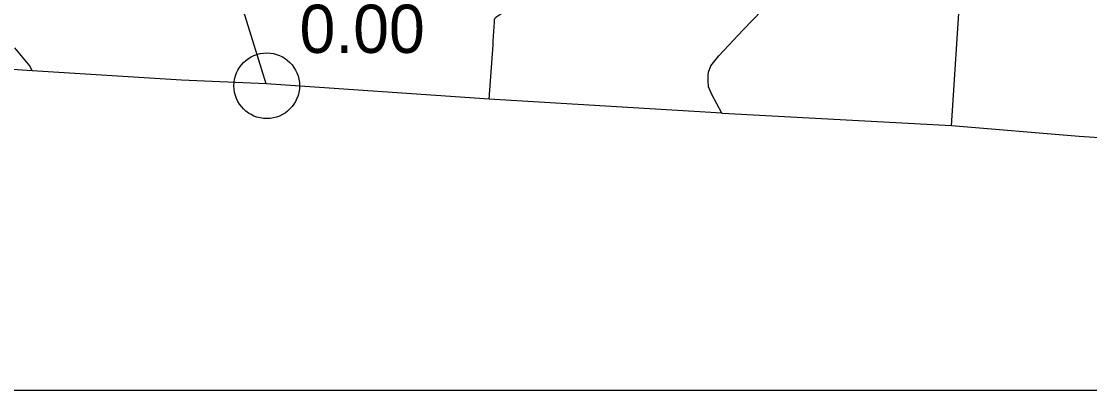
# Model space of a CAD drawing. Extents: x 1659811 to 1934326, y 644115 to 934867.
# Drawn here: x 1824362 to 1848780, y 650175 to 658602 of the extents above; entities that cross this region are included whole.
import ezdxf

# ---------------------------------------------------------------- set-up
doc = ezdxf.new("R2010")
doc.units = 0
for name, color, linetype in [('Default', 7, 'Continuous'), ('GM_X_City_Street', 7, 'Continuous'), ('GM_X_County', 7, 'Continuous'), ('GM_X_County_Road', 7, 'Continuous'), ('GM_X_Township', 7, 'Continuous'), ('GM_X_US_Route', 7, 'Continuous'), ('SC_Scratch1', 7, 'Continuous')]:
    doc.layers.add(name, color=color, linetype=linetype)

msp = doc.modelspace()

# ---------------------------------------------------------------- linework, layer by layer
at = {"layer": 'Default'}
msp.add_circle((1829970, 657133), 750, dxfattribs=at)
msp.add_circle((1829970, 657133), 750, dxfattribs=at)
at = {"layer": 'GM_X_City_Street'}
msp.add_lwpolyline([(1835149, 658156), (1835173, 658586), (1835178, 658644), (1835198, 658690), (1835228, 658716), (1835388, 658822), (1835503, 658898), (1835594, 658965), (1835647, 659068), (1835667, 659101), (1835765, 659280), (1835769, 659280)], dxfattribs=at)
at = {"layer": 'GM_X_County'}
msp.add_lwpolyline([(1877380, 653888), (1872712, 654264), (1869398, 654514), (1864124, 654894), (1861474, 655088), (1858836, 655268), (1856984, 655410), (1856164, 655463), (1848544, 655971), (1845619, 656217), (1840391, 656502), (1840376, 656506), (1835058, 656829), (1829957, 657174), (1828024, 657258), (1824608, 657476), (1824149, 657505)], dxfattribs=at)
at = {"layer": 'GM_X_County_Road'}
for points in [[(1840376, 656506), (1840141, 656930), (1840067, 657109), (1840057, 657242), (1840063, 657371), (1840066, 657440), (1840122, 657591), (1840303, 657819), (1840863, 658408), (1841726, 659318)], [(1835058, 656829), (1835144, 658069), (1835149, 658156)]]:
    msp.add_lwpolyline(points, dxfattribs=at)
at = {"layer": 'GM_X_Township'}
for points in [[(1845619, 656217), (1846028, 662425), (1846067, 663021), (1846107, 663627), (1846149, 664267), (1846187, 664837), (1846239, 665629), (1846337, 666862), (1846495, 669518), (1846570, 670652), (1846668, 671784), (1846672, 671849), (1846785, 673538), (1846869, 674912), (1846962, 676601)], [(1824608, 657476), (1824553, 657587), (1824209, 657995)]]:
    msp.add_lwpolyline(points, dxfattribs=at)
at = {"layer": 'GM_X_US_Route'}
msp.add_lwpolyline([(1829957, 657174), (1829856, 657499), (1829232, 659510), (1829162, 659739)], dxfattribs=at)
at = {"layer": 'SC_Scratch1'}
msp.add_lwpolyline([(1730291, 784675), (1926541, 784675), (1926541, 650175), (1730291, 650175)], close=True, dxfattribs=at)

# ---------------------------------------------------------------- texts
at = {"layer": 'Default'}
msp.add_text('0.00', height=1100, dxfattribs=at).set_placement((1830720, 657883))

doc.saveas('drawing.dxf')
